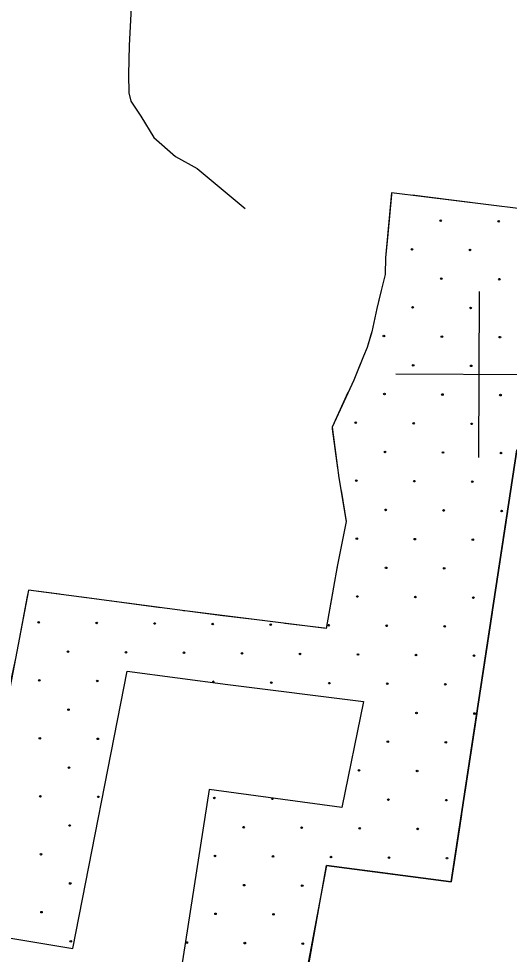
# Model space of a CAD drawing. Extents: x 1788175 to 1969470, y 584502 to 738744.
# Drawn here: x 1842590 to 1845842, y 694119 to 700327 of the extents above; entities that cross this region are included whole.
import ezdxf

# ---------------------------------------------------------------- set-up
doc = ezdxf.new("R2010")
doc.units = 0
for name, color, linetype in [('DESIGN - EROSION CONTROL - Devices', 7, 'Continuous'), ('DESIGN - SCRATCH - User 1', 7, 'Continuous'), ('DESIGN - TRANSPORTATION - Text', 7, 'Continuous'), ('SURVEY - DRAINAGE - Bridge Hydraulic Data - Points - Locators', 7, 'Continuous'), ('SURVEY - VEGETATION - Features with Text', 7, 'Continuous')]:
    doc.layers.add(name, color=color, linetype=linetype)

msp = doc.modelspace()

# ---------------------------------------------------------------- linework, layer by layer
at = {"layer": 'DESIGN - EROSION CONTROL - Devices'}
for centre in [(1845387.6, 698987), (1845772.1, 698983.2), (1845197.2, 698796.6), (1845581.7, 698792.8), (1845391.3, 698602.4), (1845775.9, 698598.7), (1845200.9, 698412), (1845585.5, 698408.3), (1845010.5, 698221.6), (1845395.1, 698217.9), (1845779.6, 698214.1), (1845204.6, 698027.4), (1845589.2, 698023.7), (1845014.2, 697837), (1845398.8, 697833.3), (1845783.3, 697829.6), (1844823.8, 697646.6), (1845208.4, 697642.9), (1845592.9, 697639.2), (1845018, 697452.5), (1845402.5, 697448.7), (1845787.1, 697445), (1844827.6, 697262.1), (1845212.1, 697258.3), (1845596.7, 697254.6), (1845021.7, 697067.9), (1845406.3, 697064.2), (1845790.8, 697060.5), (1844831.3, 696877.5), (1845215.8, 696873.8), (1845600.4, 696870.1), (1845025.4, 696683.4), (1845410, 696679.6), (1844835, 696493), (1845219.6, 696489.2), (1845604.1, 696485.5), (1842721.9, 696321.2), (1843106.4, 696317.5), (1843491, 696313.8), (1843875.5, 696310), (1844260.1, 696306.3), (1844644.6, 696302.6), (1845029.2, 696298.8), (1845413.7, 696295.1), (1842916, 696127.1), (1843300.5, 696123.3), (1843685.1, 696119.6), (1844069.7, 696115.9), (1844454.2, 696112.1), (1844838.8, 696108.4), (1845223.3, 696104.7), (1845607.9, 696100.9), (1842725.6, 695936.7), (1843110.1, 695932.9), (1844263.8, 695921.7), (1844648.4, 695918), (1845032.9, 695914.3), (1845417.5, 695910.5), (1842919.7, 695742.5), (1845227, 695720.1), (1845611.6, 695716.4), (1842729.3, 695552.1), (1843113.9, 695548.4), (1845036.6, 695529.7), (1845421.2, 695526), (1842923.5, 695358), (1844846.2, 695339.3), (1845230.8, 695335.6), (1842733.1, 695167.6), (1843117.6, 695163.8), (1843886.7, 695156.4), (1845040.4, 695145.2), (1845424.9, 695141.4), (1842927.2, 694973.4), (1844080.9, 694962.2), (1844465.4, 694958.5), (1844850, 694954.8), (1845234.5, 694951), (1842736.8, 694783), (1843890.4, 694771.8), (1844275, 694768.1), (1844659.6, 694764.3), (1845044.1, 694760.6), (1845428.7, 694756.9), (1842930.9, 694588.9), (1844084.6, 694577.7), (1844469.1, 694573.9), (1842740.5, 694398.5), (1843894.2, 694387.3), (1844278.7, 694383.5), (1842934.7, 694204.3), (1843703.8, 694196.8), (1844088.3, 694193.1), (1844472.9, 694189.4)]:
    msp.add_circle(centre, 5.28, dxfattribs=at)
for centre, start, end in [((1843879.2, 695925.5), 300.02591, 224.71052), ((1844271.3, 695152.6), 143.07842, 21.65892)]:
    msp.add_arc(centre, 5.28, start, end, dxfattribs=at)
at = {"layer": 'DESIGN - SCRATCH - User 1'}
for points in [[(1848471.7, 699321.9), (1846976.6, 699510.7), (1846873.7, 698963.3), (1846132.2, 699038.1), (1845061.4, 699172.6), (1845022.1, 698741.2), (1845018.8, 698629.2), (1844991.5, 698523.9), (1844964.3, 698403.5), (1844930.7, 698250), (1844900.3, 698146.5), (1844875.2, 698087.2), (1844810.7, 697929.2), (1844666.6, 697615.9), (1844712.7, 697280.9), (1844760.2, 696990.9), (1844701.8, 696692.1), (1844628.2, 696281.2), (1843691.6, 696397), (1842653.7, 696536.1), (1842567.8, 696080.9), (1842498.6, 695764.4)], [(1844476.6, 693851.3), (1844629.5, 694708.3), (1845455.9, 694599.5), (1845892.9, 697467.3), (1846757.3, 697285.9), (1846785.8, 696914.7), (1848412.1, 696729.1), (1848280.4, 695752.7), (1848268.7, 695644.2), (1849010.7, 695580.7)], [(1841925.4, 694326.9), (1842947.7, 694156.8), (1843308.7, 695997.7)], [(1843308.7, 695997.7), (1843976.3, 695908.3), (1844876.2, 695797)], [(1844876.2, 695797), (1844730.8, 695093.7), (1843851.1, 695211.5), (1843470, 692754.5)]]:
    msp.add_lwpolyline(points, dxfattribs=at)
at = {"layer": 'DESIGN - TRANSPORTATION - Text'}
msp.add_lwpolyline([(1842975.3, 701138.4), (1842999.5, 701061.6), (1843050.2, 700974.7), (1843128.8, 700883.4), (1843199.8, 700816.3), (1843228.6, 700737.7), (1843247.7, 700677.4), (1843296.8, 700618.6), (1843335.9, 700557.9), (1843344.8, 700487.7), (1843335.4, 700401.7), (1843321.5, 700149.5), (1843316.5, 699957.4), (1843318.6, 699835.2), (1843331.7, 699780.9), (1843398.2, 699679.8), (1843486.1, 699538.3), (1843628.2, 699414), (1843773, 699333.8), (1843877.7, 699244.1), (1844091.1, 699068.7)], dxfattribs=at)
at = {"layer": 'SURVEY - DRAINAGE - Bridge Hydraulic Data - Points - Locators'}
for p, q in [((1845642.6, 698516.2), (1845638.4, 697416.2)), ((1846190.5, 697964.1), (1845090.5, 697968.3))]:
    msp.add_line(p, q, dxfattribs=at)
at = {"layer": 'SURVEY - VEGETATION - Features with Text'}
for points in [[(1846132.2, 699038.1), (1845061.4, 699172.6), (1845022.1, 698741.2), (1845018.8, 698629.2), (1844991.5, 698523.9), (1844964.3, 698403.5), (1844930.7, 698250), (1844900.3, 698146.5), (1844875.2, 698087.2), (1844810.7, 697929.2), (1844666.6, 697615.9), (1844712.7, 697280.9), (1844760.2, 696990.9), (1844701.8, 696692.1), (1844628.2, 696281.2), (1843691.6, 696397), (1842653.7, 696536.1), (1842567.8, 696080.9), (1842512.3, 695792.1)], [(1845060.3, 699159.9), (1845036.3, 698897)], [(1845459.5, 699122.6), (1845197.6, 699155.5)], [(1845721.5, 699089.7), (1845459.5, 699122.6)], [(1845036.3, 698897), (1845022.1, 698741.2), (1845019, 698633.7)], [(1844983.4, 698488.1), (1844964.3, 698403.5), (1844930.7, 698250), (1844925, 698230.6)], [(1844925, 698230.6), (1844900.3, 698146.5), (1844875.2, 698087.2), (1844832.9, 697983.6)], [(1844772.6, 697846.3), (1844666.6, 697615.9), (1844668, 697605.6)], [(1844668, 697605.6), (1844704, 697344.1)], [(1845892.9, 697467.3), (1845455.9, 694599.5), (1844629.5, 694708.3), (1844349.2, 693220.1)], [(1844726.6, 697195.8), (1844760.2, 696990.9), (1844749.4, 696935.6)], [(1845830.5, 697058), (1845790.8, 696797.1)], [(1844749.4, 696935.6), (1844701.8, 696692.1), (1844699, 696676.4)], [(1845790.8, 696797.1), (1845751, 696536.1)], [(1842860.3, 696508.4), (1842653.7, 696536.1), (1842643.4, 696481.5)], [(1842643.4, 696481.5), (1842594.4, 696222)], [(1843270.7, 696453.4), (1843009, 696488.5)], [(1844672.5, 696528.8), (1844628.2, 696281.2), (1844615.8, 696282.7)], [(1843532.3, 696418.3), (1843270.7, 696453.4)], [(1843943, 696365.9), (1843691.6, 696397), (1843681, 696398.4)], [(1844205, 696333.5), (1843943, 696365.9)], [(1845728.4, 696387.8), (1845688.6, 696126.8)], [(1844615.8, 696282.7), (1844353.8, 696315.1)], [(1845688.6, 696126.8), (1845648.9, 695865.8)], [(1845626.3, 695717.5), (1845586.5, 695456.5)], [(1845586.5, 695456.5), (1845546.7, 695195.6)], [(1845524.1, 695047.3), (1845484.4, 694786.3)], [(1845484.4, 694786.3), (1845455.9, 694599.5), (1845381.4, 694609.3)], [(1844971, 694663.3), (1844709.2, 694697.8)], [(1844616.6, 694639.9), (1844567.7, 694380.5)], [(1845232.7, 694628.9), (1844971, 694663.3)], [(1844567.7, 694380.5), (1844518.9, 694121.1)]]:
    msp.add_lwpolyline(points, dxfattribs=at)

doc.saveas('drawing.dxf')
